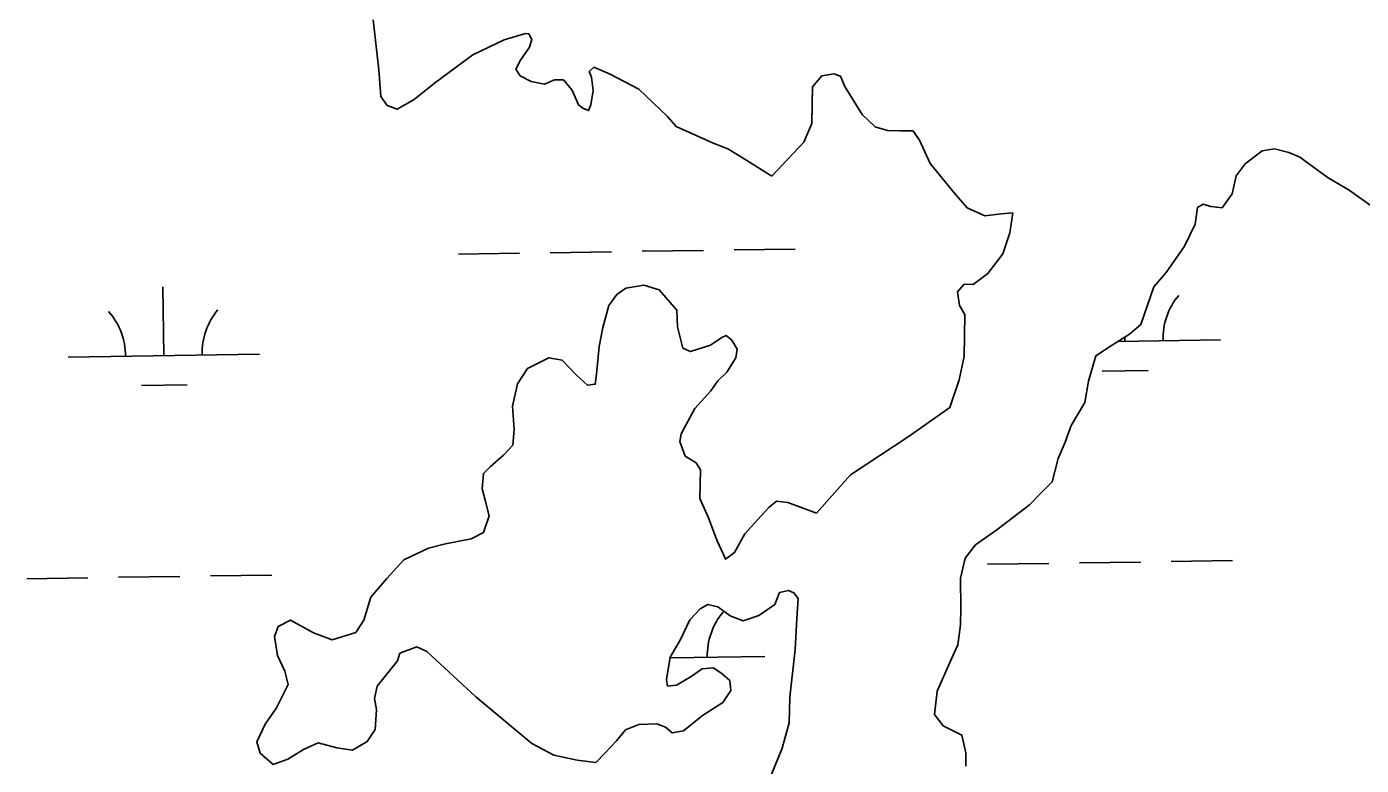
# Model space of a CAD drawing. Extents: x 3807117 to 3845308, y 337856 to 363736.
# Drawn here: x 3813793 to 3814490, y 346844 to 347230 of the extents above; entities that cross this region are included whole.
import ezdxf

# ---------------------------------------------------------------- set-up
doc = ezdxf.new("R2010")
doc.units = 0
doc.layers.add('V-TOPO-SHOR', color=7, linetype='Continuous')
doc.layers.add('V-WETL-SWMP', color=7, linetype='Continuous')

msp = doc.modelspace()

# ---------------------------------------------------------------- linework, layer by layer
at = {"layer": 'V-TOPO-SHOR'}
for points in [[(3814181.95, 347151.89), (3814164.71, 347162.67), (3814158.97, 347166.27), (3814150.89, 347169.33), (3814131.87, 347177.82), (3814127.32, 347183.13), (3814112.48, 347197.36), (3814097.51, 347205.19), (3814088.86, 347208.84), (3814086.49, 347206.56), (3814087.6, 347203.63), (3814088.63, 347196.64), (3814087.33, 347189.1), (3814086.12, 347186.22), (3814083.23, 347187.44), (3814080.94, 347189.22), (3814077.59, 347196.84), (3814073.04, 347202.16), (3814068.4, 347202.24), (3814063.12, 347200.02), (3814056.17, 347201.31), (3814050.42, 347204.32), (3814048.16, 347207.85), (3814050.57, 347212.46), (3814055.35, 347219.34), (3814056.58, 347223.39), (3814054.9, 347226.32), (3814053.15, 347226.36), (3814042.05, 347223.08), (3814025.63, 347215.24), (3814005.6, 347200.51), (3813994.98, 347191.99), (3813986.16, 347186.92), (3813980.97, 347188.76), (3813977.57, 347193.47), (3813976.67, 347207.44), (3813973.67, 347233.65)], [(3814307.71, 347132.7), (3814301.89, 347132.23), (3814293.15, 347131.23), (3814283.93, 347135.47), (3814277.1, 347143.15), (3814264.6, 347158.49), (3814259.02, 347170.8), (3814255.62, 347175.52), (3814250.97, 347175.6), (3814242.25, 347175.76), (3814235.9, 347177.62), (3814229.04, 347184.14), (3814220.02, 347198.84), (3814217.79, 347204.11), (3814214.33, 347205.34), (3814207.91, 347204.3), (3814203.16, 347198.57), (3814203.01, 347190.44), (3814202.8, 347179.4), (3814198.55, 347169.6), (3814181.95, 347151.89)], [(3814636.69, 347196.9), (3814629.18, 347199.37), (3814621.7, 347202.99), (3814614.75, 347204.29), (3814611.23, 347202.61), (3814604.78, 347199.82), (3814592.52, 347196.56), (3814579.64, 347191.57), (3814572.58, 347187.05), (3814560.15, 347175.08), (3814546.48, 347158.48), (3814538.03, 347141.78), (3814538.95, 347128.98), (3814539.43, 347123.16), (3814535.29, 347119.75), (3814525.99, 347119.34), (3814516.77, 347123.58), (3814496.07, 347135.59), (3814483.45, 347144.54), (3814472.53, 347151.14), (3814457.62, 347161.88), (3814451.85, 347164.31)], [(3814451.85, 347164.31), (3814444.33, 347166.19), (3814437.92, 347165.15), (3814429.07, 347158.34), (3814424.31, 347152.04), (3814422.39, 347142.77), (3814417.02, 347135.31), (3814411.22, 347136.01), (3814407.18, 347137.24), (3814404.24, 347135.55)], [(3814205.2, 346975.98), (3814223.01, 346995.99), (3814253.02, 347015.77), (3814274.81, 347031.06), (3814279.73, 347045.5), (3814282.28, 347057.66), (3814282.69, 347079.74), (3814279.87, 347084.44), (3814278.84, 347091.43), (3814282.4, 347095.44), (3814287.05, 347095.35), (3814294.71, 347101.02), (3814302.46, 347111.34), (3814306.15, 347122.31), (3814307.71, 347132.7)], [(3814404.24, 347135.55), (3814402.92, 347126.86), (3814397.47, 347115.34), (3814387.91, 347101.57), (3814381.38, 347094.13), (3814374.62, 347074.49), (3814368.72, 347069.37), (3814358.72, 347063.17), (3814351.07, 347058.08), (3814347.33, 347044.78), (3814345.39, 347033.77), (3814338.19, 347021.7), (3814335.12, 347013.04), (3814331.47, 347004.39), (3814328.34, 346992.24), (3814323.01, 346987.11), (3814316.49, 346980.26), (3814299.4, 346967.21), (3814288.21, 346959.28), (3814282.85, 346952.4), (3814280.33, 346941.99), (3814280.62, 346926.29), (3814280.45, 346917.58), (3814279.1, 346907.14), (3814274.86, 346897.92), (3814268.18, 346882.93), (3814266.8, 346870.75), (3814271.34, 346864.86), (3814281.13, 346860.02), (3814283.28, 346850.68), (3814283.15, 346843.71)], [(3814195.65, 346931.4), (3814193.38, 346934.35), (3814190.5, 346935.57), (3814185.83, 346934.49), (3814183.39, 346928.14), (3814175.15, 346922.49), (3814166.96, 346919.73), (3814160.03, 346922.19), (3814153.72, 346926.95), (3814148.52, 346928.21), (3814144.41, 346925.96), (3814139.07, 346920.25), (3814134.22, 346909.88), (3814128.82, 346900.68), (3814126.86, 346889.09), (3814127.38, 346885.6), (3814132.04, 346886.09), (3814139.68, 346890.6), (3814145.56, 346894.56), (3814151.39, 346895.03), (3814155.98, 346892.04), (3814159.98, 346888.48), (3814160.46, 346883.24), (3814156.28, 346876.92), (3814145.69, 346870.14), (3814135.66, 346862.19), (3814129.83, 346861.14), (3814126.4, 346864.11), (3814121.79, 346865.94), (3814112.48, 346865.53), (3814105.45, 346862.75), (3814100.7, 346857.03), (3814094.77, 346850.75), (3814090.02, 346845.61), (3814080.16, 346846.95), (3814068.01, 346849.5), (3814056.5, 346855.53), (3814027.31, 346879.9), (3814001.59, 346903.63), (3813996.41, 346906.05), (3813987.63, 346902.73), (3813986.39, 346898.68), (3813975.68, 346885.51), (3813974.4, 346879.14), (3813975.46, 346873.31), (3813974.68, 346862.86), (3813970.49, 346856.55), (3813962.85, 346852.04), (3813954.74, 346853.35), (3813944.91, 346855.86), (3813937.29, 346852.51), (3813929.06, 346847.44), (3813921.45, 346844.67), (3813914.59, 346850.61), (3813912.95, 346856.45), (3813917.19, 346865.67), (3813923.16, 346874.28), (3813929.2, 346886.38), (3813927.59, 346893.38), (3813923.67, 346901.59), (3813922.11, 346911.5), (3813923.95, 346916.7), (3813930.41, 346920.06), (3813942.49, 346913.45), (3813952.31, 346909.78), (3813964.58, 346913.62), (3813968.77, 346919.93), (3813972.48, 346932.07), (3813980.8, 346941.79), (3813989.7, 346951.51), (3814002.6, 346957.66), (3814011.36, 346959.83), (3814024.77, 346962.48), (3814031.23, 346965.85), (3814034.3, 346974.51), (3814032.12, 346982.69), (3814030.49, 346988.53), (3814031.22, 346996.65), (3814034.77, 347000.07), (3814041.86, 347006.34), (3814046.61, 347011.48), (3814047.34, 347019.6), (3814046.41, 347031.82), (3814048.95, 347043.4), (3814054.33, 347051.44), (3814065.47, 347057.04), (3814072.42, 347055.75), (3814079.84, 347048.06), (3814085.55, 347042.72), (3814089.63, 347043.23), (3814090.31, 347048.45), (3814091.74, 347062.95), (3814093.67, 347072.79), (3814096.79, 347084.36), (3814100.96, 347090.09), (3814105.67, 347093.49), (3814115, 347095.06), (3814123.09, 347092.59), (3814132.2, 347081.96), (3814132.62, 347073.23), (3814135.31, 347062.14)], [(3814135.31, 347062.14), (3814139.35, 347060.32), (3814149.87, 347063.61), (3814155.76, 347067.57), (3814158.1, 347068.69), (3814160.96, 347066.31), (3814163.78, 347061.61), (3814163.12, 347056.97), (3814158.33, 347049.5), (3814153.59, 347044.94), (3814150.01, 347039.78), (3814141.7, 347030.63), (3814134.48, 347017.4), (3814133.83, 347013.34), (3814136.59, 347005.74), (3814142.33, 347002.14), (3814144.59, 346998.61), (3814144.31, 346983.51), (3814148.78, 346973.54), (3814153.21, 346961.83), (3814156.56, 346954.22), (3814157.67, 346951.87), (3814162.39, 346955.27), (3814167.8, 346965.05), (3814174.33, 346972.49), (3814180.26, 346978.77), (3814184.39, 346982.18), (3814190.19, 346981.49), (3814205.2, 346975.98)], [(3814179.91, 346835.21), (3814187.22, 346853.1), (3814190.96, 346866.4), (3814191.21, 346879.76), (3814193.99, 346904.7), (3814194.88, 346920.96), (3814195.65, 346931.4)]]:
    msp.add_lwpolyline(points, dxfattribs=at)
at = {"layer": 'V-WETL-SWMP'}
for p, q in [((3813976.67, 347207.44), (3813973.67, 347233.65)), ((3814042.05, 347223.08), (3814025.63, 347215.24)), ((3814053.15, 347226.36), (3814042.05, 347223.08)), ((3814054.9, 347226.32), (3814053.15, 347226.36)), ((3814056.58, 347223.39), (3814054.9, 347226.32)), ((3814055.35, 347219.34), (3814056.58, 347223.39)), ((3814025.63, 347215.24), (3814005.6, 347200.51)), ((3814050.57, 347212.46), (3814055.35, 347219.34)), ((3814048.16, 347207.85), (3814050.57, 347212.46)), ((3814088.86, 347208.84), (3814086.49, 347206.56)), ((3814097.51, 347205.19), (3814088.86, 347208.84)), ((3813977.57, 347193.47), (3813976.67, 347207.44)), ((3814050.42, 347204.32), (3814048.16, 347207.85)), ((3814056.17, 347201.31), (3814050.42, 347204.32)), ((3814063.12, 347200.02), (3814056.17, 347201.31)), ((3814068.4, 347202.24), (3814063.12, 347200.02)), ((3814073.04, 347202.16), (3814068.4, 347202.24)), ((3814077.59, 347196.84), (3814073.04, 347202.16)), ((3814086.49, 347206.56), (3814087.6, 347203.63)), ((3814087.6, 347203.63), (3814088.63, 347196.64)), ((3814112.47, 347197.36), (3814097.51, 347205.19)), ((3814207.91, 347204.3), (3814203.16, 347198.57)), ((3814214.33, 347205.34), (3814207.91, 347204.3)), ((3814217.79, 347204.11), (3814214.33, 347205.34)), ((3814220.02, 347198.84), (3814217.79, 347204.11)), ((3814005.6, 347200.51), (3813994.98, 347191.99)), ((3814080.94, 347189.22), (3814077.59, 347196.84)), ((3814088.63, 347196.64), (3814087.33, 347189.11)), ((3814127.32, 347183.13), (3814112.47, 347197.36)), ((3814203.16, 347198.57), (3814202.8, 347179.4)), ((3814229.04, 347184.14), (3814220.02, 347198.84)), ((3813980.97, 347188.76), (3813977.57, 347193.47)), ((3813986.17, 347186.92), (3813980.97, 347188.76)), ((3813994.98, 347191.99), (3813986.17, 347186.92)), ((3814083.23, 347187.44), (3814080.94, 347189.22)), ((3814086.11, 347186.22), (3814083.23, 347187.44)), ((3814087.33, 347189.11), (3814086.11, 347186.22)), ((3814131.87, 347177.82), (3814127.32, 347183.13)), ((3814235.9, 347177.62), (3814229.04, 347184.14)), ((3814150.89, 347169.33), (3814131.87, 347177.82)), ((3814202.8, 347179.4), (3814198.55, 347169.6)), ((3814242.25, 347175.76), (3814235.9, 347177.62)), ((3814255.62, 347175.51), (3814242.25, 347175.76)), ((3814259.02, 347170.8), (3814255.62, 347175.51)), ((3814158.97, 347166.27), (3814150.89, 347169.33)), ((3814164.72, 347162.67), (3814158.97, 347166.27)), ((3814198.55, 347169.6), (3814181.95, 347151.89)), ((3814264.6, 347158.49), (3814259.02, 347170.8)), ((3814444.33, 347166.19), (3814437.92, 347165.15)), ((3814451.85, 347164.31), (3814444.33, 347166.19)), ((3814181.95, 347151.89), (3814164.72, 347162.67)), ((3814437.92, 347165.15), (3814429.07, 347158.34)), ((3814457.62, 347161.88), (3814451.85, 347164.31)), ((3814472.53, 347151.14), (3814457.62, 347161.88)), ((3814277.1, 347143.15), (3814264.6, 347158.49)), ((3814429.07, 347158.34), (3814424.31, 347152.03)), ((3814424.31, 347152.03), (3814422.39, 347142.77)), ((3814483.45, 347144.54), (3814472.53, 347151.14)), ((3814283.93, 347135.47), (3814277.1, 347143.15)), ((3814422.39, 347142.77), (3814417.02, 347135.31)), ((3814496.07, 347135.59), (3814483.45, 347144.54)), ((3814293.15, 347131.23), (3814283.93, 347135.47)), ((3814301.89, 347132.23), (3814293.15, 347131.23)), ((3814307.71, 347132.7), (3814301.89, 347132.23)), ((3814306.15, 347122.31), (3814307.71, 347132.7)), ((3814404.24, 347135.55), (3814402.92, 347126.86)), ((3814407.18, 347137.24), (3814404.24, 347135.55)), ((3814411.22, 347136), (3814407.18, 347137.24)), ((3814417.02, 347135.31), (3814411.22, 347136)), ((3814402.92, 347126.86), (3814397.47, 347115.34)), ((3814302.46, 347111.34), (3814306.15, 347122.31)), ((3814018.16, 347111.24), (3814050.16, 347111.72)), ((3814066.16, 347111.96), (3814098.15, 347112.44)), ((3814114.15, 347112.68), (3814146.15, 347113.16)), ((3814162.15, 347113.4), (3814194.14, 347113.88)), ((3814294.71, 347101.02), (3814302.46, 347111.34)), ((3814397.47, 347115.34), (3814387.91, 347101.56)), ((3814287.05, 347095.35), (3814294.71, 347101.02)), ((3814387.91, 347101.56), (3814381.38, 347094.13)), ((3813864.35, 347058.19), (3813863.81, 347094.18)), ((3814096.79, 347084.36), (3814100.96, 347090.09)), ((3814100.96, 347090.09), (3814105.67, 347093.49)), ((3814105.67, 347093.49), (3814115, 347095.06)), ((3814115, 347095.06), (3814123.09, 347092.59)), ((3814123.09, 347092.59), (3814132.2, 347081.96)), ((3814278.84, 347091.43), (3814282.4, 347095.44)), ((3814279.87, 347084.44), (3814278.84, 347091.43)), ((3814282.4, 347095.44), (3814287.05, 347095.35)), ((3814381.38, 347094.13), (3814374.62, 347074.49)), ((3814093.67, 347072.79), (3814096.79, 347084.36)), ((3814282.69, 347079.74), (3814279.87, 347084.44)), ((3814132.2, 347081.96), (3814132.61, 347073.23)), ((3814282.28, 347057.66), (3814282.69, 347079.74)), ((3814091.74, 347062.95), (3814093.67, 347072.79)), ((3814132.61, 347073.23), (3814135.31, 347062.14)), ((3814155.76, 347067.57), (3814158.1, 347068.69)), ((3814158.1, 347068.69), (3814160.96, 347066.31)), ((3814368.72, 347069.37), (3814358.72, 347063.17)), ((3814374.62, 347074.49), (3814368.72, 347069.37)), ((3814090.31, 347048.44), (3814091.74, 347062.95)), ((3814135.31, 347062.14), (3814139.35, 347060.32)), ((3814139.35, 347060.32), (3814149.87, 347063.61)), ((3814149.87, 347063.61), (3814155.76, 347067.57)), ((3814160.96, 347066.31), (3814163.78, 347061.61)), ((3814358.72, 347063.17), (3814351.07, 347058.08)), ((3814362.72, 347065.65), (3814416.19, 347066.45)), ((3814366.2, 347065.71), (3814366.17, 347067.79)), ((3813814.35, 347057.44), (3813914.34, 347058.94)), ((3814054.33, 347051.44), (3814065.47, 347057.04)), ((3814065.47, 347057.04), (3814072.42, 347055.75)), ((3814072.42, 347055.75), (3814079.84, 347048.06)), ((3814163.12, 347056.97), (3814158.33, 347049.5)), ((3814163.78, 347061.61), (3814163.12, 347056.97)), ((3814279.73, 347045.5), (3814282.28, 347057.66)), ((3814351.07, 347058.08), (3814347.33, 347044.78)), ((3814048.95, 347043.4), (3814054.33, 347051.44)), ((3814079.84, 347048.06), (3814085.55, 347042.72)), ((3814089.63, 347043.23), (3814090.31, 347048.44)), ((3814158.33, 347049.5), (3814153.59, 347044.94)), ((3814354.43, 347050.1), (3814378.43, 347050.46)), ((3813852.58, 347042.58), (3813876.58, 347042.94)), ((3814046.41, 347031.82), (3814048.95, 347043.4)), ((3814085.55, 347042.72), (3814089.63, 347043.23)), ((3814153.59, 347044.94), (3814150.01, 347039.78)), ((3814274.81, 347031.06), (3814279.73, 347045.5)), ((3814347.33, 347044.78), (3814345.39, 347033.77)), ((3814150.01, 347039.78), (3814141.7, 347030.63)), ((3814345.39, 347033.77), (3814338.19, 347021.7)), ((3814047.34, 347019.6), (3814046.41, 347031.82)), ((3814141.7, 347030.63), (3814134.48, 347017.4)), ((3814253.02, 347015.77), (3814274.81, 347031.06)), ((3814338.19, 347021.7), (3814335.12, 347013.04)), ((3814046.61, 347011.48), (3814047.34, 347019.6)), ((3814134.48, 347017.4), (3814133.83, 347013.34)), ((3814133.83, 347013.34), (3814136.59, 347005.74)), ((3814223.01, 346995.99), (3814253.02, 347015.77)), ((3814335.12, 347013.04), (3814331.47, 347004.39)), ((3814034.77, 347000.07), (3814041.86, 347006.33)), ((3814041.86, 347006.33), (3814046.61, 347011.48)), ((3814031.22, 346996.65), (3814034.77, 347000.07)), ((3814136.59, 347005.74), (3814142.34, 347002.14)), ((3814142.34, 347002.14), (3814144.59, 346998.61)), ((3814331.47, 347004.39), (3814328.34, 346992.24)), ((3814030.49, 346988.53), (3814031.22, 346996.65)), ((3814144.59, 346998.61), (3814144.31, 346983.51)), ((3814205.2, 346975.98), (3814223.01, 346995.99)), ((3814328.34, 346992.24), (3814323.01, 346987.11)), ((3814032.12, 346982.69), (3814030.49, 346988.53)), ((3814323.01, 346987.11), (3814316.49, 346980.26)), ((3814034.3, 346974.51), (3814032.12, 346982.69)), ((3814144.31, 346983.51), (3814148.78, 346973.54)), ((3814174.33, 346972.49), (3814180.26, 346978.77)), ((3814180.26, 346978.77), (3814184.39, 346982.18)), ((3814184.39, 346982.18), (3814190.19, 346981.49)), ((3814190.19, 346981.49), (3814205.2, 346975.98)), ((3814316.49, 346980.26), (3814299.4, 346967.21)), ((3814031.23, 346965.85), (3814034.3, 346974.51)), ((3814148.78, 346973.54), (3814153.21, 346961.83)), ((3814167.8, 346965.05), (3814174.33, 346972.49)), ((3814024.77, 346962.48), (3814031.23, 346965.85)), ((3814162.39, 346955.27), (3814167.8, 346965.05)), ((3814299.4, 346967.21), (3814288.21, 346959.28)), ((3813989.7, 346951.51), (3814002.6, 346957.66)), ((3814002.6, 346957.66), (3814011.36, 346959.82)), ((3814011.36, 346959.82), (3814024.77, 346962.48)), ((3814153.21, 346961.83), (3814156.56, 346954.22)), ((3814288.21, 346959.28), (3814282.85, 346952.4)), ((3813980.8, 346941.79), (3813989.7, 346951.51)), ((3814156.56, 346954.22), (3814157.67, 346951.87)), ((3814157.67, 346951.87), (3814162.39, 346955.27)), ((3814282.85, 346952.4), (3814280.33, 346941.99)), ((3814342.52, 346949.91), (3814374.52, 346950.38)), ((3814390.52, 346950.62), (3814422.52, 346951.1)), ((3813888.67, 346943.11), (3813920.66, 346943.59)), ((3814294.53, 346949.19), (3814326.53, 346949.67)), ((3813792.68, 346941.67), (3813824.67, 346942.15)), ((3813840.67, 346942.39), (3813872.67, 346942.87)), ((3813972.48, 346932.07), (3813980.8, 346941.79)), ((3814280.33, 346941.99), (3814280.62, 346926.29)), ((3813968.77, 346919.93), (3813972.48, 346932.07)), ((3814185.83, 346934.49), (3814183.39, 346928.14)), ((3814190.5, 346935.57), (3814185.83, 346934.49)), ((3814193.38, 346934.35), (3814190.5, 346935.57)), ((3814195.65, 346931.4), (3814193.38, 346934.35)), ((3814194.88, 346920.96), (3814195.65, 346931.4)), ((3814144.41, 346925.96), (3814139.07, 346920.25)), ((3814148.52, 346928.21), (3814144.41, 346925.96)), ((3814153.72, 346926.95), (3814148.52, 346928.21)), ((3814160.03, 346922.19), (3814153.72, 346926.95)), ((3814175.15, 346922.49), (3814166.96, 346919.73)), ((3814183.39, 346928.14), (3814175.15, 346922.49)), ((3814280.62, 346926.29), (3814280.45, 346917.58)), ((3813922.11, 346911.5), (3813923.95, 346916.7)), ((3813923.95, 346916.7), (3813930.41, 346920.06)), ((3813930.41, 346920.06), (3813942.49, 346913.45)), ((3813964.58, 346913.62), (3813968.77, 346919.93)), ((3814139.07, 346920.25), (3814134.23, 346909.88)), ((3814166.96, 346919.73), (3814160.03, 346922.19)), ((3814193.99, 346904.7), (3814194.88, 346920.96)), ((3814280.45, 346917.58), (3814279.1, 346907.14)), ((3813923.67, 346901.59), (3813922.11, 346911.5)), ((3813942.49, 346913.45), (3813952.3, 346909.78)), ((3813952.3, 346909.78), (3813964.58, 346913.62)), ((3814134.23, 346909.88), (3814128.82, 346900.68)), ((3813927.59, 346893.38), (3813923.67, 346901.59)), ((3813987.63, 346902.73), (3813986.39, 346898.68)), ((3813996.41, 346906.05), (3813987.63, 346902.73)), ((3814001.59, 346903.63), (3813996.41, 346906.05)), ((3814027.31, 346879.9), (3814001.59, 346903.63)), ((3814191.21, 346879.76), (3814193.99, 346904.7)), ((3814279.1, 346907.14), (3814274.86, 346897.92)), ((3813986.39, 346898.68), (3813975.68, 346885.51)), ((3814128.82, 346900.68), (3814126.86, 346889.09)), ((3814128.75, 346900.27), (3814178.17, 346901.01)), ((3814139.68, 346890.6), (3814145.56, 346894.56)), ((3814145.56, 346894.56), (3814151.39, 346895.03)), ((3814151.39, 346895.03), (3814155.98, 346892.04)), ((3814274.86, 346897.92), (3814268.19, 346882.93)), ((3813929.2, 346886.38), (3813927.59, 346893.38)), ((3814126.86, 346889.09), (3814127.38, 346885.6)), ((3814132.04, 346886.09), (3814139.68, 346890.6)), ((3814155.98, 346892.04), (3814159.98, 346888.48)), ((3814159.98, 346888.48), (3814160.46, 346883.24)), ((3813923.16, 346874.28), (3813929.2, 346886.38)), ((3813975.68, 346885.51), (3813974.4, 346879.14)), ((3814127.38, 346885.6), (3814132.04, 346886.09)), ((3814160.46, 346883.24), (3814156.28, 346876.92)), ((3814268.19, 346882.93), (3814266.8, 346870.75)), ((3813917.19, 346865.68), (3813923.16, 346874.28)), ((3813974.4, 346879.14), (3813975.46, 346873.31)), ((3814056.49, 346855.53), (3814027.31, 346879.9)), ((3814156.28, 346876.92), (3814145.69, 346870.14)), ((3814190.96, 346866.39), (3814191.21, 346879.76)), ((3813975.46, 346873.31), (3813974.68, 346862.86)), ((3814145.69, 346870.14), (3814135.66, 346862.19)), ((3814266.8, 346870.75), (3814271.34, 346864.85)), ((3813912.95, 346856.45), (3813917.19, 346865.68)), ((3813974.68, 346862.86), (3813970.49, 346856.55)), ((3814105.45, 346862.75), (3814100.69, 346857.03)), ((3814112.48, 346865.53), (3814105.45, 346862.75)), ((3814121.78, 346865.94), (3814112.48, 346865.53)), ((3814126.4, 346864.11), (3814121.78, 346865.94)), ((3814129.83, 346861.14), (3814126.4, 346864.11)), ((3814135.66, 346862.19), (3814129.83, 346861.14)), ((3814187.22, 346853.1), (3814190.96, 346866.39)), ((3814271.34, 346864.85), (3814281.13, 346860.02)), ((3814281.13, 346860.02), (3814283.28, 346850.68)), ((3813914.59, 346850.61), (3813912.95, 346856.45)), ((3813937.29, 346852.51), (3813929.06, 346847.44)), ((3813944.91, 346855.86), (3813937.29, 346852.51)), ((3813954.74, 346853.35), (3813944.91, 346855.86)), ((3813962.85, 346852.04), (3813954.74, 346853.35)), ((3813970.49, 346856.55), (3813962.85, 346852.04)), ((3814068.01, 346849.5), (3814056.49, 346855.53)), ((3814100.69, 346857.03), (3814094.77, 346850.75)), ((3814179.91, 346835.21), (3814187.22, 346853.1)), ((3813921.45, 346844.67), (3813914.59, 346850.61)), ((3813929.06, 346847.44), (3813921.45, 346844.67)), ((3814080.16, 346846.95), (3814068.01, 346849.5)), ((3814090.02, 346845.61), (3814080.16, 346846.95)), ((3814094.77, 346850.75), (3814090.02, 346845.61)), ((3814283.28, 346850.68), (3814283.15, 346843.71))]:
    msp.add_line(p, q, dxfattribs=at)
for centre, start, end in [((3814421.43, 347067.01), 140.08653, 181.63019), ((3813809.1, 347057.83), 0.08653, 41.63019), ((3813919.58, 347059.49), 140.08653, 181.63019), ((3814183.41, 346901.56), 140.08653, 181.63019)]:
    msp.add_arc(centre, 35.25, start, end, dxfattribs=at)

doc.saveas('drawing.dxf')
